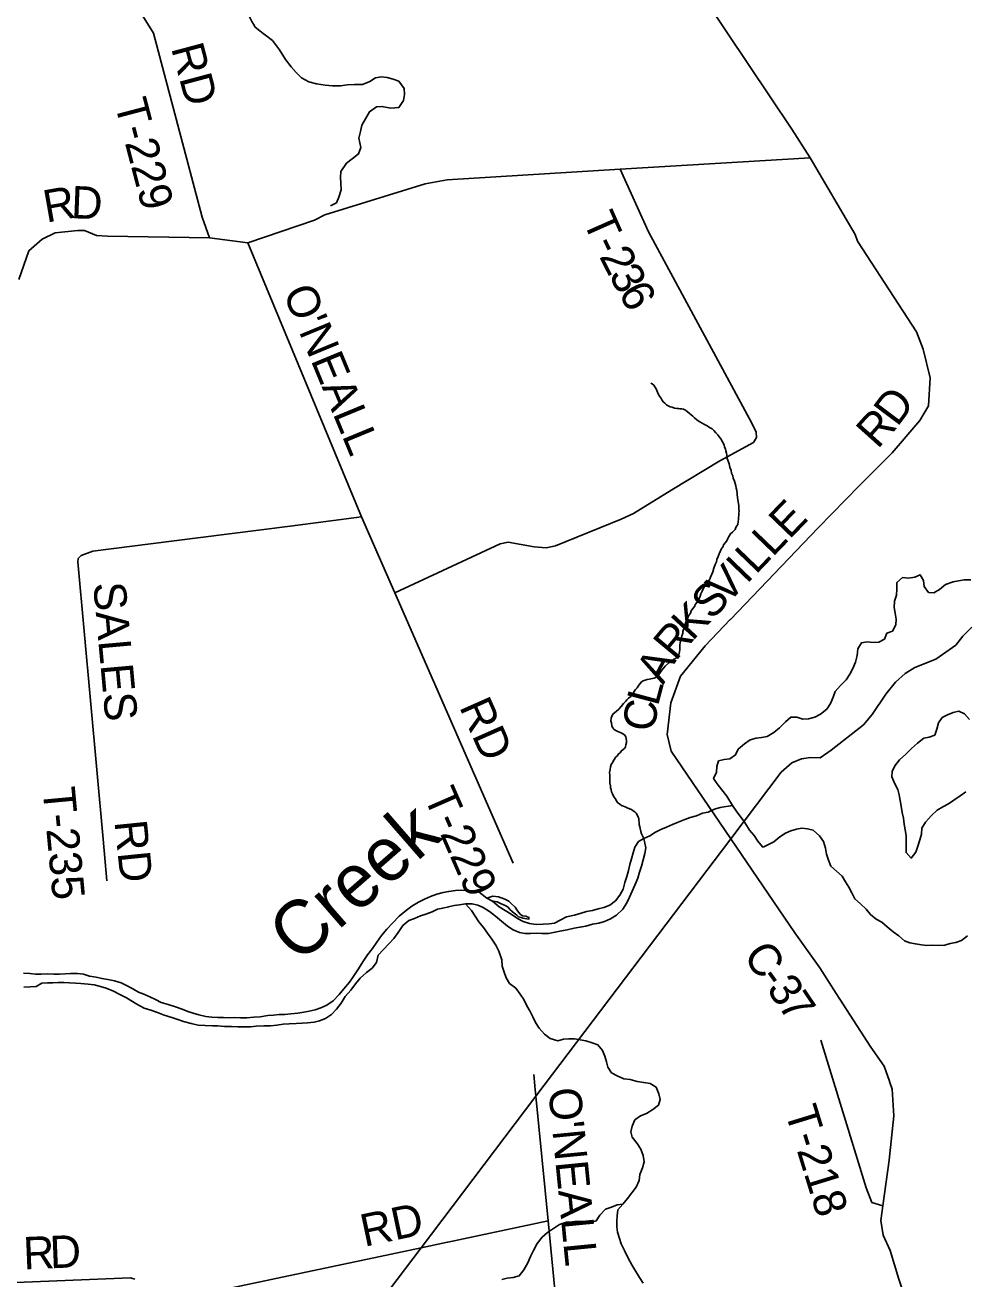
# Model space of a CAD drawing. Extents: x 1310247 to 1664935, y 284496 to 704931.
# Drawn here: x 1521417 to 1530131, y 540403 to 552020 of the extents above; entities that cross this region are included whole.
import ezdxf

# ---------------------------------------------------------------- set-up
doc = ezdxf.new("R2010")
doc.units = 0
for name, color, linetype in [('GM_X_Adjacent_County', 7, 'Continuous'), ('GM_X_Airport_Text_Class_2', 7, 'Continuous'), ('GM_X_City_Street', 7, 'Continuous'), ('GM_X_City_Street_Text', 7, 'Continuous'), ('GM_X_County_Road_Text', 7, 'Continuous'), ('GM_X_County_Subdivision_Text', 7, 'Continuous'), ('GM_X_Minor_River_Text', 7, 'Continuous'), ('GM_X_Township_Road', 7, 'Continuous'), ('GM_X_Township_Subdivision', 7, 'Continuous')]:
    doc.layers.add(name, color=color, linetype=linetype)

msp = doc.modelspace()

# ---------------------------------------------------------------- linework, layer by layer
at = {"layer": 'GM_X_Adjacent_County'}
for points in [[(1522991, 537923), (1525088, 540691), (1526153, 542097), (1527960, 544481), (1528427, 545098), (1528527, 545184), (1528616, 545221), (1528698, 545233), (1528787, 545231), (1528890, 545301), (1529189, 545536), (1529269, 545632), (1529397, 545822), (1529488, 545933), (1529577, 546013), (1529665, 546069), (1529862, 546144), (1530047, 546276), (1530111, 546357), (1530193, 546442)], [(1530193, 546442), (1530111, 546357), (1530047, 546276), (1529862, 546144), (1529665, 546069), (1529577, 546013), (1529488, 545933), (1529397, 545822), (1529269, 545632), (1529189, 545536), (1528890, 545301), (1528787, 545231), (1528698, 545233), (1528616, 545221), (1528527, 545184), (1528427, 545098), (1527960, 544481), (1526153, 542097), (1525088, 540691), (1522991, 537923)]]:
    msp.add_lwpolyline(points, dxfattribs=at)
at = {"layer": 'GM_X_City_Street'}
msp.add_line((1525697, 543930), (1525750, 543902), dxfattribs=at)
for points in [[(1527154, 544485), (1527209, 544510), (1527262, 544543), (1527312, 544566), (1527364, 544588), (1527421, 544615), (1527471, 544634), (1527534, 544661), (1527584, 544678), (1527643, 544694), (1527699, 544717), (1527751, 544728), (1527810, 544755), (1527862, 544772), (1527975, 544791)], [(1522001, 543133), (1522057, 543127), (1522117, 543114), (1522170, 543097), (1522238, 543070), (1522296, 543039), (1522357, 543006), (1522455, 542950), (1522522, 542913), (1522582, 542894), (1522646, 542871), (1522708, 542848), (1522777, 542825), (1522833, 542806), (1522887, 542789), (1522957, 542770), (1523021, 542755), (1523087, 542750), (1523155, 542749), (1523205, 542748), (1523267, 542743), (1523331, 542742), (1523389, 542739), (1523458, 542738), (1523508, 542740), (1523560, 542745), (1523632, 542748), (1523692, 542749), (1523750, 542754), (1523809, 542763), (1523867, 542768), (1523931, 542769), (1523985, 542774), (1524035, 542777), (1524098, 542783), (1524148, 542794), (1524204, 542817), (1524257, 542852), (1524304, 542903), (1524347, 542959), (1524386, 543020), (1524437, 543080), (1524482, 543137), (1524525, 543190), (1524582, 543243), (1524634, 543281), (1524675, 543334), (1524690, 543402), (1524741, 543455), (1524790, 543507), (1524837, 543558), (1524876, 543613), (1524921, 543677), (1524976, 543724), (1525028, 543743), (1525083, 543766), (1525133, 543783), (1525190, 543805), (1525240, 543828), (1525290, 543839), (1525343, 543850), (1525395, 543862), (1525445, 543869), (1525501, 543878), (1525562, 543879), (1525614, 543866), (1525665, 543843), (1525723, 543808), (1525780, 543763), (1525834, 543719), (1525891, 543670), (1525943, 543637), (1526000, 543614), (1526052, 543603), (1526104, 543604), (1526155, 543607), (1526207, 543603), (1526269, 543604), (1526331, 543617), (1526391, 543628), (1526442, 543639), (1526508, 543654), (1526562, 543661), (1526615, 543672), (1526677, 543691), (1526737, 543698), (1526788, 543714), (1526846, 543739), (1526901, 543774), (1526960, 543829), (1526997, 543887), (1527022, 543940), (1527047, 543996), (1527071, 544050), (1527097, 544115), (1527115, 544173), (1527132, 544229), (1527149, 544285), (1527162, 544345), (1527173, 544398), (1527154, 544485)], [(1527154, 544485), (1527104, 544456), (1527071, 544404), (1527056, 544352), (1527039, 544296), (1527024, 544243), (1527011, 544187), (1526995, 544133), (1526978, 544075), (1526961, 544015), (1526930, 543960), (1526891, 543906), (1526838, 543867), (1526784, 543846), (1526731, 543833), (1526677, 543818), (1526623, 543806), (1526572, 543793), (1526510, 543774), (1526436, 543759), (1526379, 543726), (1526326, 543699), (1526276, 543694), (1526220, 543689), (1526156, 543688), (1526094, 543696), (1526034, 543715), (1525982, 543744), (1525925, 543783), (1525867, 543816), (1525812, 543851), (1525750, 543902)], [(1525697, 543930), (1525627, 543988), (1525569, 543995), (1525517, 544002), (1525467, 544005), (1525407, 544003), (1525345, 543994), (1525295, 543983), (1525236, 543968), (1525176, 543945), (1525121, 543922), (1525065, 543895), (1525004, 543856), (1524953, 543820), (1524886, 543763), (1524823, 543700), (1524770, 543643), (1524723, 543584), (1524680, 543522), (1524637, 543465), (1524592, 543407), (1524549, 543342), (1524508, 543277), (1524459, 543203), (1524424, 543152), (1524373, 543091), (1524330, 543039), (1524273, 542980), (1524214, 542941), (1524158, 542916), (1524107, 542896), (1524051, 542883), (1524001, 542874), (1523945, 542865), (1523880, 542858), (1523826, 542853), (1523774, 542852), (1523722, 542848), (1523668, 542843), (1523597, 542832), (1523539, 542827), (1523473, 542822), (1523415, 542823), (1523363, 542824), (1523313, 542823), (1523258, 542824), (1523206, 542824), (1523148, 542829), (1523094, 542836), (1523028, 542851), (1522977, 542866), (1522925, 542881), (1522873, 542902), (1522811, 542925), (1522745, 542946), (1522679, 542965), (1522626, 542992), (1522574, 543016), (1522520, 543041), (1522468, 543060), (1522415, 543091), (1522359, 543122), (1522307, 543147), (1522248, 543164), (1522186, 543177), (1522130, 543188), (1522076, 543198), (1522014, 543209), (1521958, 543226), (1521904, 543233), (1521840, 543234), (1521790, 543229), (1521738, 543228), (1521685, 543228), (1521627, 543231), (1521567, 543226)], [(1526061, 543763), (1526029, 543768), (1526007, 543784), (1525984, 543814), (1525962, 543847), (1525928, 543877), (1525901, 543904), (1525865, 543922), (1525805, 543943), (1525755, 543948), (1525697, 543930)], [(1525750, 543902), (1525758, 543904), (1525794, 543897), (1525824, 543881), (1525868, 543862), (1525896, 543848), (1525912, 543827), (1525933, 543807), (1525953, 543791), (1525975, 543774), (1525993, 543758), (1526017, 543752), (1526033, 543747), (1526051, 543743), (1526069, 543741), (1526089, 543737), (1526089, 543753), (1526061, 543763)], [(1521567, 543226), (1521515, 543227), (1521463, 543234), (1521403, 543235)], [(1521407, 543105), (1521465, 543108), (1521519, 543113), (1521574, 543144), (1521624, 543145), (1521674, 543147), (1521724, 543150), (1521776, 543149), (1521829, 543146), (1521885, 543143), (1521935, 543140), (1522001, 543133)]]:
    msp.add_lwpolyline(points, dxfattribs=at)
at = {"layer": 'GM_X_City_Street_Text'}
for points in [[(1530184, 546880), (1530124, 546881), (1530072, 546872), (1530021, 546863), (1529951, 546836), (1529896, 546791), (1529843, 546760), (1529793, 546764), (1529752, 546819), (1529745, 546875), (1529716, 546926), (1529665, 546906), (1529607, 546895), (1529553, 546902), (1529500, 546855), (1529499, 546793), (1529496, 546739), (1529479, 546683), (1529476, 546625), (1529484, 546571), (1529493, 546515), (1529490, 546463), (1529459, 546405), (1529407, 546386), (1529386, 546332), (1529331, 546303), (1529279, 546300), (1529223, 546305), (1529171, 546297), (1529138, 546240), (1529131, 546180), (1529116, 546118), (1529091, 546058), (1529062, 546007), (1529031, 545955), (1528976, 545902), (1528929, 545847), (1528908, 545793), (1528883, 545735), (1528849, 545682), (1528792, 545635), (1528739, 545609), (1528681, 545592), (1528627, 545589), (1528571, 545608), (1528517, 545607), (1528466, 545566), (1528411, 545510), (1528360, 545465), (1528297, 545430), (1528245, 545419), (1528195, 545412), (1528139, 545399), (1528086, 545361), (1528029, 545310), (1528004, 545258), (1527952, 545223), (1527899, 545216), (1527847, 545203), (1527832, 545151), (1527827, 545097), (1527800, 545041), (1527834, 544989), (1527877, 544934), (1527922, 544877), (1527975, 544791)], [(1530139, 544915), (1530085, 544880), (1530028, 544839), (1529977, 544805), (1529927, 544778), (1529874, 544747), (1529821, 544696), (1529766, 544634), (1529731, 544579), (1529728, 544525), (1529711, 544471), (1529695, 544413), (1529676, 544356), (1529633, 544302), (1529585, 544353), (1529586, 544411), (1529585, 544461), (1529586, 544513), (1529577, 544563), (1529567, 544618), (1529562, 544672), (1529549, 544724), (1529540, 544782), (1529531, 544836), (1529522, 544887), (1529508, 544939), (1529481, 544989), (1529452, 545054), (1529455, 545106), (1529480, 545157), (1529525, 545213), (1529582, 545264), (1529634, 545319), (1529691, 545368), (1529748, 545414), (1529800, 545423), (1529851, 545442), (1529870, 545498), (1529885, 545554), (1529920, 545605), (1529970, 545630), (1530022, 545652), (1530075, 545665), (1530128, 545640), (1530172, 545587)], [(1527975, 544791), (1527987, 544770), (1528024, 544718), (1528065, 544667), (1528098, 544616), (1528134, 544562), (1528177, 544511), (1528212, 544460), (1528255, 544408), (1528261, 544404)], [(1528261, 544404), (1528358, 544454), (1528415, 544499), (1528466, 544533), (1528518, 544556), (1528569, 544571), (1528619, 544580), (1528671, 544573), (1528723, 544561), (1528782, 544510), (1528819, 544455), (1528838, 544395), (1528848, 544340), (1528865, 544282), (1528888, 544228), (1528939, 544181), (1528991, 544136), (1529024, 544083), (1529055, 544033), (1529083, 543980), (1529110, 543926), (1529163, 543879), (1529214, 543830), (1529254, 543780), (1529307, 543735), (1529359, 543710), (1529410, 543665), (1529464, 543620), (1529517, 543581), (1529569, 543536), (1529620, 543518), (1529672, 543507), (1529728, 543498), (1529778, 543493), (1529833, 543494), (1529889, 543493), (1529945, 543496), (1529995, 543510), (1530047, 543521), (1530100, 543538), (1530153, 543581)]]:
    msp.add_lwpolyline(points, dxfattribs=at)
at = {"layer": 'GM_X_County_Road_Text'}
for points in [[(1527957, 546514), (1528770, 547362), (1529151, 547752), (1529457, 548057), (1529713, 548356), (1529793, 548492), (1529808, 548752), (1529744, 549019), (1529680, 549178), (1529135, 550018), (1529114, 550081), (1528697, 550790), (1528527, 551056), (1527723, 552259), (1527221, 553027), (1526777, 553707), (1526680, 553875), (1526551, 554153), (1526236, 554865), (1525983, 555297), (1525158, 556520), (1524901, 556896), (1524850, 556997)], [(1527803, 544713), (1527407, 545294), (1527371, 545447), (1527404, 545741), (1527493, 545987), (1527723, 546270), (1527955, 546512), (1527957, 546514)], [(1528937, 543048), (1528937, 543048), (1528784, 543284), (1528553, 543609), (1527960, 544481), (1527804, 544711), (1527803, 544713)], [(1529430, 542236), (1529383, 542373), (1529259, 542549), (1528937, 543048)], [(1529902, 539170), (1529855, 539345), (1529832, 539466), (1529780, 539603), (1529517, 540401), (1529436, 540667), (1529372, 540808), (1529352, 540945), (1529370, 541080), (1529429, 541503), (1529470, 541913), (1529455, 542162), (1529431, 542232), (1529430, 542236)]]:
    msp.add_lwpolyline(points, dxfattribs=at)
at = {"layer": 'GM_X_County_Subdivision_Text'}
for points in [[(1523126, 550048), (1523060, 550242), (1522609, 551946), (1522321, 552410)], [(1521359, 549662), (1521452, 549929), (1521576, 550038), (1521696, 550094), (1521907, 550118), (1521967, 550117), (1522079, 550072), (1522181, 550065), (1523126, 550048), (1523482, 550003), (1524101, 550213), (1524197, 550262), (1525127, 550550), (1525331, 550588), (1526934, 550685), (1528697, 550790)], [(1526934, 550685), (1527196, 550104), (1528155, 548333), (1528194, 548250), (1528198, 548198), (1528169, 548153), (1527858, 547982), (1527413, 547715), (1527057, 547495), (1526945, 547442), (1526335, 547197), (1526248, 547176), (1526138, 547185), (1525895, 547228), (1525822, 547215), (1524845, 546761)], [(1524537, 547464), (1523482, 550003)], [(1523876, 547379), (1524537, 547464)], [(1525941, 544255), (1524845, 546761), (1524537, 547464)], [(1522774, 547238), (1523876, 547379), (1523876, 547379)], [(1522142, 544478), (1521907, 547048), (1521911, 547078), (1521938, 547106), (1522046, 547145), (1522774, 547238), (1522774, 547238)], [(1522177, 544091), (1522142, 544478), (1522142, 544478)], [(1529370, 541080), (1529268, 541112), (1529215, 541247), (1528796, 542616)], [(1526144, 542189), (1526144, 542192), (1526134, 542298)], [(1526606, 537423), (1526266, 540940), (1526153, 542097), (1526144, 542189)], [(1526266, 540940), (1525336, 540743)], [(1525336, 540743), (1525335, 540743), (1525088, 540691), (1522585, 540163)], [(1522434, 540401), (1522396, 540414), (1519815, 540309)]]:
    msp.add_lwpolyline(points, dxfattribs=at)
at = {"layer": 'GM_X_Minor_River_Text'}
for points in [[(1523359, 552397), (1523385, 552367), (1523417, 552299), (1523433, 552261), (1523445, 552232), (1523457, 552202), (1523465, 552174), (1523476, 552146), (1523490, 552114), (1523520, 552054), (1523534, 552028), (1523552, 552002), (1523594, 551968), (1523626, 551942), (1523646, 551928)], [(1523646, 551928), (1523710, 551879), (1523777, 551792), (1523833, 551702), (1523884, 551635), (1523931, 551582), (1523980, 551531), (1524049, 551496), (1524119, 551476), (1524199, 551464), (1524267, 551459), (1524343, 551459), (1524403, 551468), (1524473, 551469), (1524546, 551471), (1524614, 551498), (1524667, 551533), (1524721, 551540), (1524773, 551535), (1524829, 551520), (1524881, 551500), (1524931, 551433), (1524936, 551377), (1524925, 551321), (1524884, 551258), (1524807, 551251), (1524726, 551267), (1524675, 551262), (1524610, 551217), (1524573, 551152), (1524538, 551094), (1524526, 551035), (1524511, 550973), (1524529, 550886), (1524508, 550826), (1524451, 550781), (1524398, 550740), (1524344, 550665), (1524341, 550609), (1524344, 550557), (1524349, 550493), (1524327, 550427), (1524304, 550374), (1524248, 550347)], [(1527717, 548320), (1527695, 548332), (1527673, 548344), (1527659, 548355), (1527645, 548363), (1527625, 548382), (1527608, 548396), (1527594, 548408), (1527576, 548423), (1527552, 548443), (1527534, 548455), (1527520, 548462), (1527506, 548464), (1527488, 548466), (1527474, 548469), (1527460, 548469), (1527438, 548471), (1527416, 548480), (1527398, 548484), (1527384, 548490), (1527364, 548501), (1527347, 548517), (1527333, 548531), (1527321, 548548), (1527311, 548568), (1527300, 548582), (1527288, 548603), (1527282, 548619), (1527275, 548635), (1527267, 548649), (1527255, 548669), (1527248, 548684), (1527232, 548696), (1527218, 548704)], [(1527484, 546213), (1527486, 546235), (1527489, 546255), (1527489, 546277), (1527492, 546297), (1527496, 546325), (1527503, 546345), (1527505, 546363), (1527514, 546387), (1527516, 546403), (1527523, 546419), (1527529, 546445), (1527534, 546459), (1527542, 546489), (1527551, 546511), (1527563, 546529), (1527568, 546547), (1527585, 546571), (1527593, 546593), (1527608, 546614), (1527626, 546638), (1527629, 546652), (1527649, 546674), (1527656, 546690), (1527666, 546708), (1527675, 546728), (1527683, 546750), (1527696, 546775), (1527702, 546791), (1527711, 546805), (1527717, 546819), (1527731, 546839), (1527746, 546859), (1527765, 546887), (1527773, 546905), (1527784, 546932), (1527793, 546956), (1527803, 546988), (1527816, 547024), (1527827, 547048), (1527831, 547070), (1527844, 547098), (1527851, 547122), (1527865, 547148), (1527872, 547166), (1527888, 547190), (1527893, 547204), (1527911, 547225), (1527926, 547249), (1527934, 547263), (1527939, 547277), (1527957, 547307), (1527976, 547321), (1527988, 547334), (1527999, 547348), (1528007, 547364), (1528015, 547380), (1528024, 547394), (1528028, 547422), (1528031, 547438), (1528031, 547454), (1528034, 547480), (1528036, 547500), (1528037, 547514), (1528035, 547536), (1528034, 547565), (1528029, 547605), (1528023, 547639), (1528020, 547673), (1528015, 547708), (1528011, 547730), (1528006, 547750), (1528000, 547774), (1527995, 547796), (1527983, 547821), (1527978, 547843), (1527966, 547869), (1527963, 547893), (1527951, 547924), (1527946, 547956), (1527933, 547988), (1527927, 548004), (1527925, 548021), (1527922, 548037), (1527920, 548053), (1527914, 548075), (1527911, 548091), (1527903, 548113), (1527899, 548127), (1527892, 548144), (1527884, 548160), (1527869, 548186), (1527851, 548205), (1527841, 548223), (1527822, 548243), (1527804, 548264), (1527788, 548280), (1527770, 548290), (1527754, 548299), (1527740, 548307), (1527717, 548320)], [(1527154, 544485), (1527132, 544528), (1527126, 544550), (1527121, 544575), (1527117, 544591), (1527112, 544613), (1527110, 544631), (1527106, 544651), (1527107, 544669), (1527101, 544683), (1527093, 544702), (1527084, 544718), (1527070, 544732), (1527056, 544740), (1527038, 544751), (1527020, 544759), (1526994, 544772), (1526980, 544776), (1526964, 544782), (1526946, 544791), (1526931, 544801), (1526911, 544817), (1526901, 544832), (1526887, 544854), (1526878, 544868), (1526868, 544882), (1526864, 544897), (1526855, 544917), (1526851, 544937), (1526845, 544953), (1526844, 544973), (1526840, 544999), (1526839, 545024), (1526838, 545050), (1526838, 545072), (1526837, 545094), (1526841, 545124), (1526846, 545148), (1526852, 545170), (1526867, 545190), (1526873, 545206), (1526886, 545222), (1526892, 545236), (1526909, 545251), (1526917, 545265), (1526933, 545279), (1526944, 545293), (1526962, 545307), (1526977, 545320), (1526985, 545334), (1526987, 545352), (1526992, 545374), (1526992, 545392), (1526987, 545425), (1526973, 545445), (1526959, 545455), (1526943, 545462), (1526918, 545472), (1526894, 545485), (1526878, 545495), (1526862, 545513), (1526856, 545529), (1526853, 545554), (1526849, 545574), (1526850, 545598), (1526856, 545618), (1526871, 545640), (1526896, 545661), (1526922, 545681), (1526945, 545707), (1526964, 545734), (1526986, 545756), (1526997, 545770), (1527011, 545784), (1527032, 545801), (1527056, 545831), (1527065, 545847), (1527075, 545863), (1527092, 545881), (1527106, 545906), (1527119, 545920), (1527133, 545934), (1527148, 545944), (1527166, 545952), (1527186, 545957), (1527206, 545959), (1527220, 545963), (1527249, 545970), (1527265, 545976), (1527280, 545992), (1527294, 546003), (1527302, 546017), (1527321, 546043), (1527352, 546079), (1527385, 546110), (1527407, 546126), (1527430, 546142), (1527454, 546155), (1527465, 546173), (1527477, 546187), (1527484, 546213)], [(1525501, 543878), (1525557, 543817), (1525590, 543764), (1525625, 543712), (1525666, 543659), (1525706, 543608), (1525745, 543550), (1525782, 543495), (1525811, 543441), (1525836, 543360), (1525839, 543302), (1525860, 543246), (1525876, 543193), (1525909, 543141), (1525968, 543096), (1526006, 543043), (1526041, 542991), (1526070, 542932), (1526099, 542882), (1526125, 542831), (1526148, 542779), (1526185, 542726), (1526232, 542671), (1526286, 542632), (1526356, 542609), (1526410, 542626), (1526460, 542628), (1526510, 542629), (1526564, 542618), (1526616, 542609), (1526674, 542592), (1526728, 542573), (1526771, 542519), (1526792, 542468), (1526807, 542414), (1526819, 542364), (1526854, 542313), (1526906, 542284), (1526967, 542257), (1527027, 542252), (1527093, 542233), (1527153, 542222), (1527213, 542214), (1527267, 542181), (1527294, 542118), (1527305, 542066), (1527290, 542014), (1527238, 541973), (1527177, 541936), (1527124, 541913), (1527070, 541877), (1527045, 541820), (1527034, 541766), (1527047, 541716), (1527092, 541659), (1527126, 541604), (1527149, 541546), (1527156, 541488), (1527141, 541432), (1527118, 541372), (1527109, 541316), (1527082, 541253), (1527043, 541201), (1527002, 541148), (1526959, 541096), (1526912, 541043), (1526906, 540989), (1526903, 540937), (1526904, 540887), (1526911, 540835), (1526928, 540778), (1526944, 540728), (1526975, 540666), (1527008, 540595), (1527043, 540534), (1527080, 540472), (1527115, 540415), (1527148, 540363)], [(1526959, 541096), (1526907, 541089), (1526853, 541068), (1526798, 541049), (1526747, 540995), (1526712, 540942), (1526660, 540927), (1526598, 540934), (1526538, 540939), (1526488, 540933), (1526438, 540928), (1526371, 540907), (1526316, 540870), (1526262, 540833), (1526211, 540790), (1526166, 540730), (1526131, 540665), (1526104, 540611), (1526079, 540551), (1526040, 540488), (1525999, 540432), (1525941, 540417), (1525888, 540410), (1525838, 540397)]]:
    msp.add_lwpolyline(points, dxfattribs=at)

# ---------------------------------------------------------------- texts
at = {"layer": 'GM_X_Airport_Text_Class_2'}
msp.add_text('Creek', height=500, rotation=41.0566, dxfattribs=at).set_placement((1523954, 543312))
at = {"layer": 'GM_X_Township_Road'}
for s, rotation, p in [('D', 53.0631, (1529503, 548290)), ('R', 48.1921, (1529321, 548085)), ('E', 46.1122, (1528502, 547248)), ('L', 46.1152, (1528347, 547086)), ('L', 46.1152, (1528191, 546924)), ('I', 46.1151, (1528106, 546835)), ('V', 46.1154, (1527923, 546645)), ('S', 46.1558, (1527782, 546499)), ('K', 47.2183, (1527604, 546306)), ('R', 50.1789, (1527449, 546120)), ('A', 62.0419, (1527334, 545901)), ('L', 75.0366, (1527283, 545701)), ('C', 83.0749, (1527255, 545467)), ('C', 304.0289, (1528068, 543401)), ('-', 306.022, (1528212, 543188)), ('3', 305.1826, (1528284, 543089)), ('7', 304.1086, (1528390, 542939))]:
    msp.add_text(s, height=300, rotation=rotation, dxfattribs=at).set_placement(p)
at = {"layer": 'GM_X_Township_Subdivision'}
for s, rotation, p in [('RD', 284.9946, (1522770, 551809)), ('T-229', 284.7147, (1522245, 551298)), ('R', 9.9795, (1521615, 550189)), ('D', 357.7665, (1521841, 550231)), ('T', 293.9442, (1526584, 550210)), ('2', 297.1672, (1526736, 549877)), ('-', 295.8419, (1526679, 549995)), ('3', 298.4113, (1526824, 549706)), ('6', 298.7635, (1526913, 549542)), ("O'NEALL", 292.4425, (1523804, 549544)), ('SALES', 275.1738, (1522048, 546848)), ('RD', 293.9129, (1525439, 545705)), ('T-229', 293.6768, (1525110, 544877)), ('T-235', 275.3479, (1521579, 544948)), ('RD', 275.8105, (1522246, 544641)), ("O'NEALL", 275.5818, (1526268, 542163)), ('T-218', 287.1021, (1528459, 541958)), ('RD', 11.9919, (1524563, 540700)), ('R', 2.3322, (1521406, 540491)), ('D', 2.332, (1521652, 540501))]:
    msp.add_text(s, height=300, rotation=rotation, dxfattribs=at).set_placement(p)

doc.saveas('drawing.dxf')
